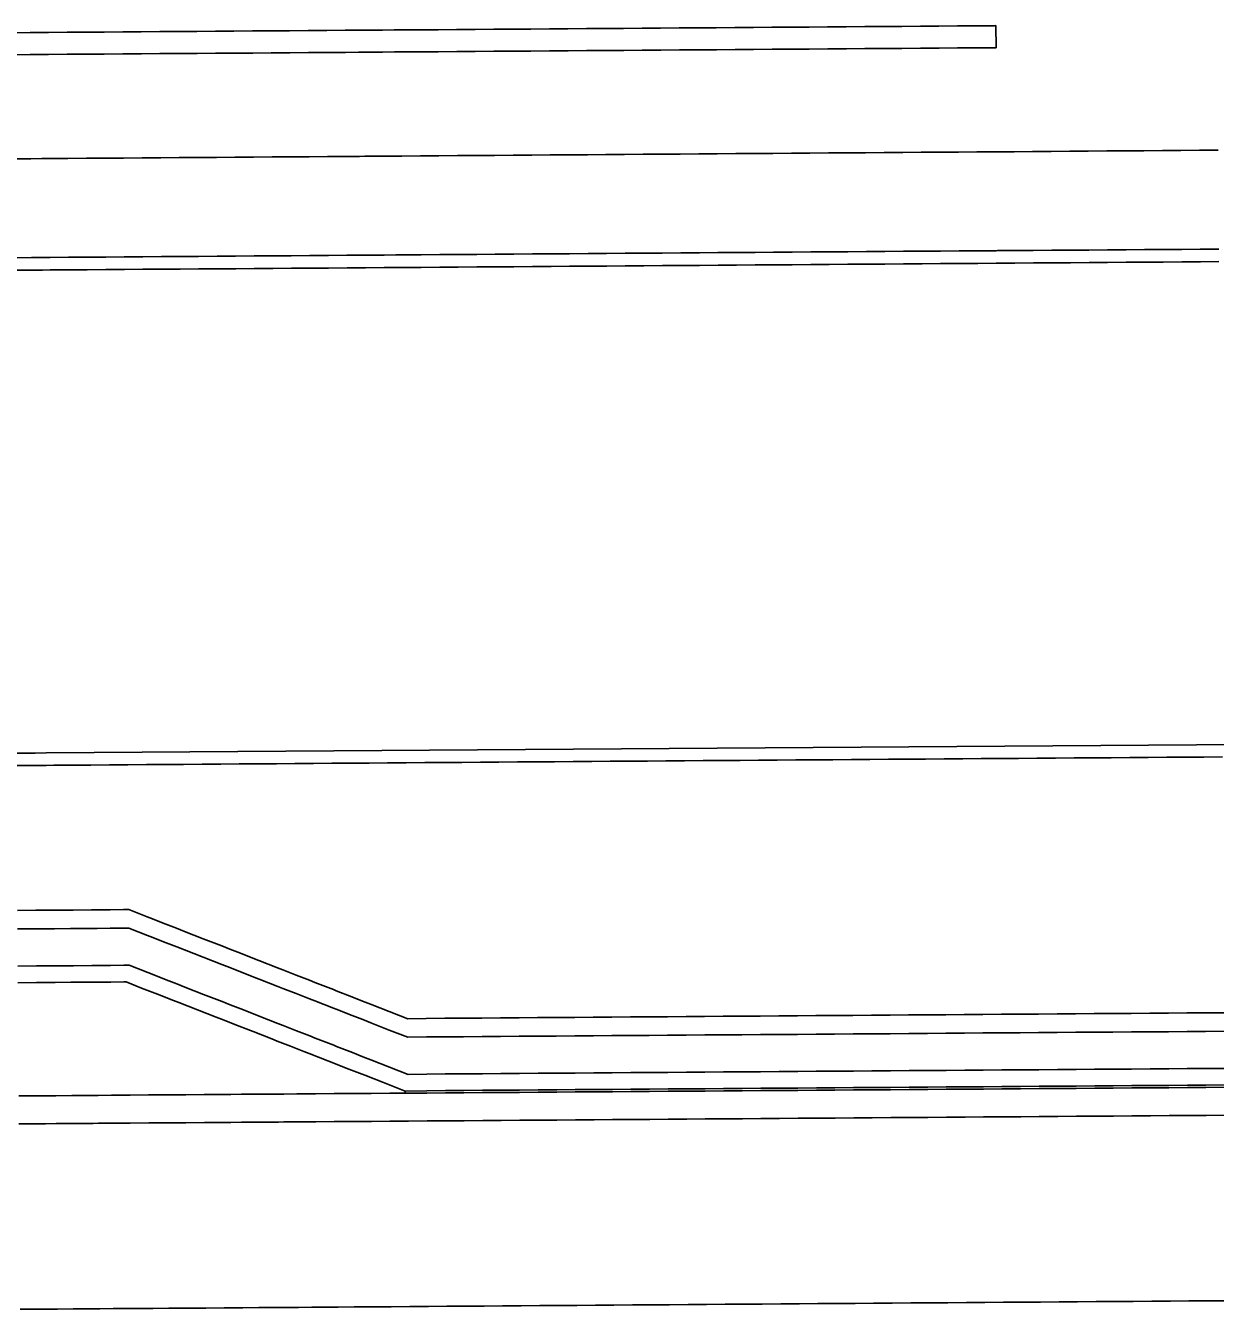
# Model space of a CAD drawing. Extents: x 2145147 to 2158018, y 137519 to 148068.
# Drawn here: x 2154093.7 to 2154157.9, y 142982 to 143051.2 of the extents above; entities that cross this region are included whole.
import ezdxf

# ---------------------------------------------------------------- set-up
doc = ezdxf.new("R2010")
doc.units = 0
doc.layers.add('PR_Phasing_Pavement_1', color=7, linetype='Continuous')

msp = doc.modelspace()

# ---------------------------------------------------------------- linework, layer by layer
at = {"layer": 'PR_Phasing_Pavement_1'}
for p, q in [((2154411.24, 143014.22), (2154094.838, 143011.957)), ((2154094.244, 143011.952), (2154093.237, 143011.946)), ((2154094.838, 143011.957), (2154094.244, 143011.952)), ((2154114.198, 142993.733), (2154114.198, 142993.619))]:
    msp.add_line(p, q, dxfattribs=at)
for points in [[(2154146.038, 143051.161), (2154145.969, 143051.16), (2154144.969, 143051.153), (2154143.969, 143051.146), (2154142.969, 143051.139), (2154141.969, 143051.131), (2154140.969, 143051.124), (2154139.969, 143051.117), (2154138.969, 143051.11), (2154137.969, 143051.103), (2154136.969, 143051.096), (2154135.969, 143051.089), (2154134.969, 143051.081), (2154133.969, 143051.074), (2154132.969, 143051.067), (2154131.969, 143051.06), (2154130.969, 143051.053), (2154129.969, 143051.046), (2154128.969, 143051.038), (2154127.969, 143051.031), (2154126.969, 143051.024), (2154125.969, 143051.017), (2154124.969, 143051.01), (2154123.969, 143051.003), (2154122.969, 143050.996), (2154121.97, 143050.988), (2154120.97, 143050.981), (2154119.97, 143050.974), (2154118.97, 143050.967), (2154117.97, 143050.96), (2154116.97, 143050.953), (2154115.97, 143050.945), (2154114.97, 143050.938), (2154113.97, 143050.931), (2154113.61, 143050.929), (2154112.97, 143050.924), (2154111.97, 143050.917), (2154111.68, 143050.915), (2154110.97, 143050.91), (2154109.97, 143050.903), (2154108.97, 143050.895), (2154107.97, 143050.888), (2154106.97, 143050.881), (2154105.97, 143050.874), (2154104.97, 143050.867), (2154103.97, 143050.86), (2154102.97, 143050.852), (2154101.97, 143050.845), (2154100.97, 143050.838), (2154099.97, 143050.831), (2154098.97, 143050.824), (2154097.97, 143050.817), (2154096.97, 143050.81), (2154095.97, 143050.802), (2154094.97, 143050.795), (2154094.563, 143050.792), (2154094.56, 143050.792), (2154093.978, 143050.788), (2154092.992, 143050.781)], [(2154146.038, 143051.161), (2154146.046, 143049.974), (2154145.977, 143049.973), (2154144.977, 143049.966), (2154143.977, 143049.959), (2154142.977, 143049.952), (2154141.977, 143049.945), (2154140.978, 143049.938), (2154139.978, 143049.93), (2154138.978, 143049.923), (2154137.978, 143049.916), (2154136.978, 143049.909), (2154135.978, 143049.902), (2154134.978, 143049.895), (2154133.978, 143049.888), (2154132.978, 143049.88), (2154131.978, 143049.873), (2154130.978, 143049.866), (2154129.978, 143049.859), (2154128.978, 143049.852), (2154127.978, 143049.845), (2154126.978, 143049.837), (2154125.978, 143049.83), (2154124.978, 143049.823), (2154123.978, 143049.816), (2154122.978, 143049.809), (2154121.978, 143049.802), (2154120.978, 143049.795), (2154119.978, 143049.787), (2154118.978, 143049.78), (2154117.978, 143049.773), (2154116.978, 143049.766), (2154115.978, 143049.759), (2154114.978, 143049.752), (2154113.978, 143049.744), (2154113.618, 143049.742), (2154112.978, 143049.737), (2154111.978, 143049.73), (2154111.688, 143049.728), (2154110.978, 143049.723), (2154109.978, 143049.716), (2154108.978, 143049.709), (2154107.978, 143049.702), (2154106.978, 143049.694), (2154105.978, 143049.687), (2154104.978, 143049.68), (2154103.978, 143049.673), (2154102.978, 143049.666), (2154101.979, 143049.659), (2154100.979, 143049.652), (2154099.979, 143049.644), (2154098.979, 143049.637), (2154097.979, 143049.63), (2154096.979, 143049.623), (2154095.979, 143049.616), (2154094.979, 143049.609), (2154094.572, 143049.606), (2154094.569, 143049.606), (2154093.986, 143049.601), (2154092.999, 143049.594)], [(2154158.017, 143044.448), (2154157.017, 143044.441), (2154156.017, 143044.434), (2154155.017, 143044.427), (2154154.018, 143044.419), (2154153.018, 143044.412), (2154152.018, 143044.405), (2154151.018, 143044.398), (2154150.018, 143044.391), (2154149.018, 143044.384), (2154148.018, 143044.377), (2154147.018, 143044.369), (2154146.086, 143044.363), (2154146.018, 143044.362), (2154145.018, 143044.355), (2154144.018, 143044.348), (2154143.018, 143044.341), (2154142.018, 143044.334), (2154141.018, 143044.326), (2154140.018, 143044.319), (2154139.018, 143044.312), (2154138.018, 143044.305), (2154137.018, 143044.298), (2154136.018, 143044.291), (2154135.018, 143044.284), (2154134.018, 143044.276), (2154133.018, 143044.269), (2154132.018, 143044.262), (2154131.018, 143044.255), (2154130.018, 143044.248), (2154129.018, 143044.241), (2154128.018, 143044.233), (2154127.018, 143044.226), (2154126.018, 143044.219), (2154125.018, 143044.212), (2154124.018, 143044.205), (2154123.018, 143044.198), (2154122.018, 143044.191), (2154121.018, 143044.183), (2154120.018, 143044.176), (2154119.018, 143044.169), (2154118.018, 143044.162), (2154117.018, 143044.155), (2154116.018, 143044.148), (2154115.019, 143044.14), (2154114.019, 143044.133), (2154113.659, 143044.131), (2154113.019, 143044.126), (2154112.019, 143044.119), (2154111.729, 143044.117), (2154111.019, 143044.112), (2154110.019, 143044.105), (2154109.019, 143044.098), (2154108.019, 143044.09), (2154107.019, 143044.083), (2154106.019, 143044.076), (2154105.019, 143044.069), (2154104.019, 143044.062), (2154103.019, 143044.055), (2154102.019, 143044.047), (2154101.019, 143044.04), (2154100.019, 143044.033), (2154099.019, 143044.026), (2154098.019, 143044.019), (2154097.019, 143044.012), (2154096.019, 143044.005), (2154095.019, 143043.997), (2154094.612, 143043.995), (2154094.609, 143043.994), (2154094.025, 143043.99), (2154093.035, 143043.984)], [(2154158.056, 143039.118), (2154157.056, 143039.111), (2154156.056, 143039.104), (2154155.056, 143039.097), (2154154.056, 143039.09), (2154153.056, 143039.082), (2154152.056, 143039.075), (2154151.056, 143039.068), (2154150.056, 143039.061), (2154149.056, 143039.054), (2154148.056, 143039.047), (2154147.056, 143039.04), (2154146.125, 143039.033), (2154146.056, 143039.032), (2154145.056, 143039.025), (2154144.056, 143039.018), (2154143.056, 143039.011), (2154142.056, 143039.004), (2154141.056, 143038.997), (2154140.056, 143038.989), (2154139.056, 143038.982), (2154138.056, 143038.975), (2154137.056, 143038.968), (2154136.056, 143038.961), (2154135.056, 143038.954), (2154134.056, 143038.947), (2154133.056, 143038.939), (2154132.056, 143038.932), (2154131.056, 143038.925), (2154130.056, 143038.918), (2154129.056, 143038.911), (2154128.056, 143038.904), (2154127.056, 143038.896), (2154126.056, 143038.889), (2154125.056, 143038.882), (2154124.056, 143038.875), (2154123.056, 143038.868), (2154122.056, 143038.861), (2154121.056, 143038.854), (2154120.057, 143038.846), (2154119.057, 143038.839), (2154118.057, 143038.832), (2154117.057, 143038.825), (2154116.057, 143038.818), (2154115.057, 143038.811), (2154114.057, 143038.803), (2154113.697, 143038.801), (2154113.057, 143038.796), (2154112.057, 143038.789), (2154111.767, 143038.787), (2154111.057, 143038.782), (2154110.057, 143038.775), (2154109.057, 143038.768), (2154108.057, 143038.761), (2154107.057, 143038.753), (2154106.057, 143038.746), (2154105.057, 143038.739), (2154104.057, 143038.732), (2154103.057, 143038.725), (2154102.057, 143038.718), (2154101.057, 143038.71), (2154100.057, 143038.703), (2154099.057, 143038.696), (2154098.057, 143038.689), (2154097.057, 143038.682), (2154096.057, 143038.675), (2154095.057, 143038.668), (2154094.65, 143038.665), (2154094.647, 143038.665), (2154094.061, 143038.661), (2154093.069, 143038.654)], [(2154158.06, 143038.442), (2154157.06, 143038.434), (2154156.06, 143038.427), (2154155.06, 143038.42), (2154154.06, 143038.413), (2154153.061, 143038.406), (2154152.061, 143038.399), (2154151.061, 143038.391), (2154150.061, 143038.384), (2154149.061, 143038.377), (2154148.061, 143038.37), (2154147.061, 143038.363), (2154146.129, 143038.356), (2154146.061, 143038.356), (2154145.061, 143038.349), (2154144.061, 143038.341), (2154143.061, 143038.334), (2154142.061, 143038.327), (2154141.061, 143038.32), (2154140.061, 143038.313), (2154139.061, 143038.306), (2154138.061, 143038.298), (2154137.061, 143038.291), (2154136.061, 143038.284), (2154135.061, 143038.277), (2154134.061, 143038.27), (2154133.061, 143038.263), (2154132.061, 143038.256), (2154131.061, 143038.248), (2154130.061, 143038.241), (2154129.061, 143038.234), (2154128.061, 143038.227), (2154127.061, 143038.22), (2154126.061, 143038.213), (2154125.061, 143038.206), (2154124.061, 143038.198), (2154123.061, 143038.191), (2154122.061, 143038.184), (2154121.061, 143038.177), (2154120.061, 143038.17), (2154119.061, 143038.163), (2154118.061, 143038.155), (2154117.061, 143038.148), (2154116.061, 143038.141), (2154115.061, 143038.134), (2154114.062, 143038.127), (2154113.702, 143038.124), (2154113.062, 143038.12), (2154112.062, 143038.113), (2154111.772, 143038.11), (2154111.062, 143038.105), (2154110.062, 143038.098), (2154109.062, 143038.091), (2154108.062, 143038.084), (2154107.062, 143038.077), (2154106.062, 143038.07), (2154105.062, 143038.062), (2154104.062, 143038.055), (2154103.062, 143038.048), (2154102.062, 143038.041), (2154101.062, 143038.034), (2154100.062, 143038.027), (2154099.062, 143038.02), (2154098.062, 143038.012), (2154097.062, 143038.005), (2154096.062, 143037.998), (2154095.062, 143037.991), (2154094.655, 143037.988), (2154094.652, 143037.988), (2154094.066, 143037.984), (2154093.073, 143037.977)], [(2154158.251, 143011.744), (2154157.251, 143011.736), (2154156.251, 143011.729), (2154155.251, 143011.722), (2154154.251, 143011.715), (2154153.251, 143011.708), (2154152.251, 143011.701), (2154151.252, 143011.693), (2154150.252, 143011.686), (2154149.252, 143011.679), (2154148.252, 143011.672), (2154147.252, 143011.665), (2154146.32, 143011.658), (2154146.252, 143011.658), (2154145.252, 143011.651), (2154144.252, 143011.643), (2154143.252, 143011.636), (2154142.252, 143011.629), (2154141.252, 143011.622), (2154140.252, 143011.615), (2154139.252, 143011.608), (2154138.252, 143011.601), (2154137.252, 143011.593), (2154136.252, 143011.586), (2154135.252, 143011.579), (2154134.252, 143011.572), (2154133.252, 143011.565), (2154132.252, 143011.558), (2154131.252, 143011.55), (2154130.252, 143011.543), (2154129.252, 143011.536), (2154128.252, 143011.529), (2154127.252, 143011.522), (2154126.252, 143011.515), (2154125.252, 143011.508), (2154124.252, 143011.5), (2154123.252, 143011.493), (2154122.252, 143011.486), (2154121.252, 143011.479), (2154120.252, 143011.472), (2154119.252, 143011.465), (2154118.252, 143011.457), (2154117.252, 143011.45), (2154116.252, 143011.443), (2154115.252, 143011.436), (2154114.252, 143011.429), (2154113.892, 143011.426), (2154113.252, 143011.422), (2154112.253, 143011.415), (2154111.963, 143011.412), (2154111.253, 143011.407), (2154110.253, 143011.4), (2154109.253, 143011.393), (2154108.253, 143011.386), (2154107.253, 143011.379), (2154106.253, 143011.372), (2154105.253, 143011.364), (2154104.253, 143011.357), (2154103.253, 143011.35), (2154102.253, 143011.343), (2154101.253, 143011.336), (2154100.253, 143011.329), (2154099.253, 143011.322), (2154098.253, 143011.314), (2154097.253, 143011.307), (2154096.253, 143011.3), (2154095.253, 143011.293), (2154094.846, 143011.29), (2154094.843, 143011.29), (2154094.249, 143011.286), (2154093.242, 143011.279)], [(2154093.295, 143003.47), (2154094.295, 143003.477), (2154094.724, 143003.48), (2154095.295, 143003.484), (2154096.152, 143003.49), (2154096.295, 143003.491), (2154097.295, 143003.498), (2154097.581, 143003.5), (2154098.295, 143003.505), (2154099.009, 143003.511), (2154099.295, 143003.513), (2154100.298, 143003.12), (2154100.441, 143003.064), (2154101.301, 143002.728), (2154101.874, 143002.504), (2154102.303, 143002.336), (2154103.306, 143001.944), (2154104.309, 143001.552), (2154104.739, 143001.384), (2154105.312, 143001.16), (2154106.171, 143000.823), (2154106.315, 143000.767), (2154107.318, 143000.375), (2154107.604, 143000.263), (2154108.32, 142999.983), (2154109.037, 142999.703), (2154109.323, 142999.591), (2154110.326, 142999.199), (2154110.469, 142999.143), (2154111.329, 142998.807), (2154111.902, 142998.583), (2154112.332, 142998.414), (2154113.335, 142998.022), (2154114.337, 142997.63), (2154115.337, 142997.647), (2154116.337, 142997.654), (2154117.337, 142997.662), (2154118.337, 142997.669), (2154119.337, 142997.676), (2154120.337, 142997.683), (2154121.337, 142997.69), (2154122.337, 142997.697), (2154123.337, 142997.704), (2154124.337, 142997.712), (2154125.337, 142997.719), (2154126.337, 142997.726), (2154127.337, 142997.733), (2154128.337, 142997.74), (2154129.337, 142997.747), (2154130.337, 142997.755), (2154131.337, 142997.762), (2154132.337, 142997.769), (2154133.337, 142997.776), (2154134.337, 142997.783), (2154135.337, 142997.79), (2154136.337, 142997.797), (2154137.337, 142997.805), (2154138.337, 142997.812), (2154139.337, 142997.819), (2154140.337, 142997.826), (2154141.337, 142997.833), (2154142.337, 142997.84), (2154143.337, 142997.848), (2154144.337, 142997.855), (2154145.337, 142997.862), (2154146.337, 142997.869), (2154147.336, 142997.876), (2154148.336, 142997.883), (2154149.336, 142997.89), (2154150.336, 142997.898), (2154151.336, 142997.905), (2154152.336, 142997.912), (2154153.336, 142997.919), (2154154.336, 142997.926), (2154155.336, 142997.933), (2154156.336, 142997.941), (2154157.336, 142997.948), (2154158.336, 142997.955)], [(2154093.302, 143002.47), (2154094.302, 143002.477), (2154094.731, 143002.48), (2154095.302, 143002.484), (2154096.159, 143002.49), (2154096.302, 143002.491), (2154097.302, 143002.498), (2154097.588, 143002.5), (2154098.302, 143002.506), (2154099.016, 143002.511), (2154099.302, 143002.513), (2154100.305, 143002.121), (2154100.448, 143002.064), (2154101.308, 143001.728), (2154101.881, 143001.504), (2154102.311, 143001.336), (2154103.313, 143000.944), (2154104.316, 143000.552), (2154104.746, 143000.384), (2154105.319, 143000.16), (2154106.179, 142999.824), (2154106.322, 142999.767), (2154107.325, 142999.375), (2154107.611, 142999.263), (2154108.328, 142998.983), (2154109.044, 142998.703), (2154109.33, 142998.591), (2154110.333, 142998.199), (2154110.476, 142998.143), (2154111.336, 142997.807), (2154111.909, 142997.583), (2154112.339, 142997.414), (2154113.342, 142997.022), (2154114.345, 142996.63), (2154115.344, 142996.647), (2154116.344, 142996.654), (2154117.344, 142996.662), (2154118.344, 142996.669), (2154119.344, 142996.676), (2154120.344, 142996.683), (2154121.344, 142996.69), (2154122.344, 142996.697), (2154123.344, 142996.704), (2154124.344, 142996.712), (2154125.344, 142996.719), (2154126.344, 142996.726), (2154127.344, 142996.733), (2154128.344, 142996.74), (2154129.344, 142996.747), (2154130.344, 142996.755), (2154131.344, 142996.762), (2154132.344, 142996.769), (2154133.344, 142996.776), (2154134.344, 142996.783), (2154135.344, 142996.79), (2154136.344, 142996.797), (2154137.344, 142996.805), (2154138.344, 142996.812), (2154139.344, 142996.819), (2154140.344, 142996.826), (2154141.344, 142996.833), (2154142.344, 142996.84), (2154143.344, 142996.848), (2154144.344, 142996.855), (2154145.344, 142996.862), (2154146.344, 142996.869), (2154147.344, 142996.876), (2154148.344, 142996.883), (2154149.344, 142996.89), (2154150.344, 142996.898), (2154151.344, 142996.905), (2154152.344, 142996.912), (2154153.343, 142996.919), (2154154.343, 142996.926), (2154155.343, 142996.933), (2154156.343, 142996.941), (2154157.343, 142996.948), (2154158.343, 142996.955)], [(2154093.317, 143000.47), (2154094.317, 143000.477), (2154094.745, 143000.48), (2154095.316, 143000.484), (2154096.174, 143000.49), (2154096.316, 143000.491), (2154097.316, 143000.498), (2154097.602, 143000.5), (2154098.316, 143000.506), (2154099.031, 143000.511), (2154099.316, 143000.513), (2154100.319, 143000.121), (2154100.462, 143000.065), (2154101.322, 142999.728), (2154101.895, 142999.504), (2154102.325, 142999.336), (2154103.328, 142998.944), (2154104.331, 142998.552), (2154104.76, 142998.384), (2154105.333, 142998.16), (2154106.193, 142997.824), (2154106.336, 142997.768), (2154107.339, 142997.375), (2154107.626, 142997.263), (2154108.342, 142996.983), (2154109.058, 142996.703), (2154109.345, 142996.591), (2154110.348, 142996.199), (2154110.491, 142996.143), (2154111.35, 142995.807), (2154111.923, 142995.583), (2154112.353, 142995.415), (2154113.356, 142995.022), (2154114.359, 142994.63), (2154115.359, 142994.647), (2154116.359, 142994.654), (2154117.359, 142994.662), (2154118.359, 142994.669), (2154119.359, 142994.676), (2154120.359, 142994.683), (2154121.359, 142994.69), (2154122.359, 142994.697), (2154123.359, 142994.705), (2154124.359, 142994.712), (2154125.359, 142994.719), (2154126.358, 142994.726), (2154127.358, 142994.733), (2154128.358, 142994.74), (2154129.358, 142994.747), (2154130.358, 142994.755), (2154131.358, 142994.762), (2154132.358, 142994.769), (2154133.358, 142994.776), (2154134.358, 142994.783), (2154135.358, 142994.79), (2154136.358, 142994.798), (2154137.358, 142994.805), (2154138.358, 142994.812), (2154139.358, 142994.819), (2154140.358, 142994.826), (2154141.358, 142994.833), (2154142.358, 142994.84), (2154143.358, 142994.848), (2154144.358, 142994.855), (2154145.358, 142994.862), (2154146.358, 142994.869), (2154147.358, 142994.876), (2154148.358, 142994.883), (2154149.358, 142994.891), (2154150.358, 142994.898), (2154151.358, 142994.905), (2154152.358, 142994.912), (2154153.358, 142994.919), (2154154.358, 142994.926), (2154155.358, 142994.933), (2154156.358, 142994.941), (2154157.358, 142994.948), (2154158.358, 142994.955)], [(2154093.323, 142999.575), (2154094.323, 142999.582), (2154094.751, 142999.585), (2154095.323, 142999.589), (2154096.18, 142999.596), (2154096.323, 142999.597), (2154097.323, 142999.604), (2154097.609, 142999.606), (2154098.323, 142999.611), (2154099.037, 142999.616), (2154099.151, 142999.617), (2154099.993, 142999.287), (2154100.137, 142999.231), (2154100.996, 142998.895), (2154101.569, 142998.671), (2154101.999, 142998.503), (2154103.002, 142998.111), (2154104.005, 142997.719), (2154104.434, 142997.551), (2154105.008, 142997.326), (2154105.867, 142996.99), (2154106.01, 142996.934), (2154107.013, 142996.542), (2154107.3, 142996.43), (2154108.016, 142996.15), (2154108.732, 142995.87), (2154109.019, 142995.758), (2154110.022, 142995.366), (2154110.165, 142995.31), (2154111.025, 142994.973), (2154111.598, 142994.749), (2154112.027, 142994.581), (2154113.03, 142994.189), (2154114.198, 142993.733), (2154115.37, 142993.753), (2154116.365, 142993.76), (2154117.365, 142993.767), (2154118.365, 142993.774), (2154119.365, 142993.781), (2154120.365, 142993.788), (2154121.365, 142993.796), (2154122.365, 142993.803), (2154123.365, 142993.81), (2154124.365, 142993.817), (2154125.365, 142993.824), (2154126.365, 142993.831), (2154127.365, 142993.839), (2154128.365, 142993.846), (2154129.365, 142993.853), (2154130.365, 142993.86), (2154131.365, 142993.867), (2154132.365, 142993.874), (2154133.365, 142993.881), (2154134.365, 142993.889), (2154135.365, 142993.896), (2154136.365, 142993.903), (2154137.365, 142993.91), (2154138.365, 142993.917), (2154139.365, 142993.924), (2154140.365, 142993.932), (2154141.364, 142993.939), (2154142.364, 142993.946), (2154143.364, 142993.953), (2154144.364, 142993.96), (2154145.364, 142993.967), (2154146.364, 142993.974), (2154147.364, 142993.982), (2154148.364, 142993.989), (2154149.364, 142993.996), (2154150.364, 142994.003), (2154151.364, 142994.01), (2154152.364, 142994.017), (2154153.364, 142994.024), (2154154.364, 142994.032), (2154155.364, 142994.039), (2154156.364, 142994.046), (2154157.364, 142994.053), (2154158.364, 142994.06)], [(2154093.367, 142993.47), (2154094.367, 142993.477), (2154094.795, 142993.48), (2154095.367, 142993.484), (2154096.224, 142993.49), (2154096.367, 142993.491), (2154097.367, 142993.499), (2154097.652, 142993.501), (2154098.366, 142993.506), (2154099.081, 142993.511), (2154099.366, 142993.513), (2154100.366, 142993.52), (2154100.509, 142993.521), (2154101.366, 142993.527), (2154101.938, 142993.531), (2154102.366, 142993.534), (2154103.366, 142993.542), (2154104.366, 142993.549), (2154104.795, 142993.552), (2154105.366, 142993.556), (2154106.223, 142993.562), (2154106.366, 142993.563), (2154107.366, 142993.57), (2154107.652, 142993.572), (2154108.366, 142993.577), (2154109.08, 142993.582), (2154109.366, 142993.584), (2154110.366, 142993.592), (2154110.509, 142993.593), (2154111.366, 142993.599), (2154111.938, 142993.603), (2154112.366, 142993.606), (2154113.366, 142993.613), (2154114.366, 142993.62), (2154115.366, 142993.627), (2154116.366, 142993.635), (2154117.366, 142993.642), (2154118.366, 142993.649), (2154119.366, 142993.656), (2154120.366, 142993.663), (2154121.366, 142993.67), (2154122.366, 142993.677), (2154123.366, 142993.685), (2154124.366, 142993.692), (2154125.366, 142993.699), (2154126.366, 142993.706), (2154127.366, 142993.713), (2154128.366, 142993.72), (2154129.366, 142993.727), (2154130.366, 142993.735), (2154131.366, 142993.742), (2154132.366, 142993.749), (2154133.366, 142993.756), (2154134.366, 142993.763), (2154135.366, 142993.77), (2154136.366, 142993.778), (2154137.365, 142993.785), (2154138.365, 142993.792), (2154139.365, 142993.799), (2154140.365, 142993.806), (2154141.365, 142993.813), (2154142.365, 142993.82), (2154143.365, 142993.828), (2154144.365, 142993.835), (2154145.365, 142993.842), (2154146.365, 142993.849), (2154147.365, 142993.856), (2154148.365, 142993.863), (2154149.365, 142993.871), (2154150.365, 142993.878), (2154151.365, 142993.885), (2154152.365, 142993.892), (2154153.365, 142993.899), (2154154.365, 142993.906), (2154155.365, 142993.913), (2154156.365, 142993.921), (2154157.365, 142993.928), (2154158.365, 142993.935)], [(2154093.377, 142991.963), (2154094.377, 142991.971), (2154094.806, 142991.974), (2154095.377, 142991.978), (2154096.234, 142991.984), (2154096.377, 142991.985), (2154097.377, 142991.992), (2154097.663, 142991.994), (2154098.377, 142991.999), (2154099.092, 142992.004), (2154099.377, 142992.006), (2154100.377, 142992.013), (2154100.52, 142992.014), (2154101.377, 142992.021), (2154101.949, 142992.025), (2154102.377, 142992.028), (2154103.377, 142992.035), (2154104.377, 142992.042), (2154104.806, 142992.045), (2154105.377, 142992.049), (2154106.234, 142992.055), (2154106.377, 142992.056), (2154107.377, 142992.063), (2154107.663, 142992.066), (2154108.377, 142992.071), (2154109.091, 142992.076), (2154109.377, 142992.078), (2154110.377, 142992.085), (2154110.52, 142992.086), (2154111.377, 142992.092), (2154111.948, 142992.096), (2154112.377, 142992.099), (2154113.377, 142992.106), (2154114.377, 142992.114), (2154115.377, 142992.121), (2154116.377, 142992.128), (2154117.377, 142992.135), (2154118.377, 142992.142), (2154119.377, 142992.149), (2154120.377, 142992.156), (2154121.377, 142992.164), (2154122.377, 142992.171), (2154123.377, 142992.178), (2154124.377, 142992.185), (2154125.377, 142992.192), (2154126.377, 142992.199), (2154127.377, 142992.207), (2154128.376, 142992.214), (2154129.376, 142992.221), (2154130.376, 142992.228), (2154131.376, 142992.235), (2154132.376, 142992.242), (2154133.376, 142992.249), (2154134.376, 142992.257), (2154135.376, 142992.264), (2154136.376, 142992.271), (2154137.376, 142992.278), (2154138.376, 142992.285), (2154139.376, 142992.292), (2154140.376, 142992.3), (2154141.376, 142992.307), (2154142.376, 142992.314), (2154143.376, 142992.321), (2154144.376, 142992.328), (2154145.376, 142992.335), (2154146.376, 142992.342), (2154147.376, 142992.35), (2154148.376, 142992.357), (2154149.376, 142992.364), (2154150.376, 142992.371), (2154151.376, 142992.378), (2154152.376, 142992.385), (2154153.376, 142992.393), (2154154.376, 142992.4), (2154155.376, 142992.407), (2154156.376, 142992.414), (2154157.376, 142992.421), (2154158.376, 142992.428)], [(2154093.449, 142981.967), (2154094.449, 142981.974), (2154094.877, 142981.977), (2154095.449, 142981.981), (2154096.306, 142981.987), (2154096.449, 142981.988), (2154097.449, 142981.996), (2154097.735, 142981.998), (2154098.449, 142982.003), (2154099.163, 142982.008), (2154099.449, 142982.01), (2154100.449, 142982.017), (2154100.592, 142982.018), (2154101.449, 142982.024), (2154102.02, 142982.028), (2154102.449, 142982.031), (2154103.449, 142982.038), (2154104.449, 142982.046), (2154104.877, 142982.049), (2154105.449, 142982.053), (2154106.306, 142982.059), (2154106.449, 142982.06), (2154107.449, 142982.067), (2154107.734, 142982.069), (2154108.449, 142982.074), (2154109.163, 142982.079), (2154109.448, 142982.081), (2154110.448, 142982.089), (2154110.591, 142982.09), (2154111.448, 142982.096), (2154112.02, 142982.1), (2154112.448, 142982.103), (2154113.448, 142982.11), (2154114.448, 142982.117), (2154115.448, 142982.124), (2154116.448, 142982.131), (2154117.448, 142982.139), (2154118.448, 142982.146), (2154119.448, 142982.153), (2154120.448, 142982.16), (2154121.448, 142982.167), (2154122.448, 142982.174), (2154123.448, 142982.182), (2154124.448, 142982.189), (2154125.448, 142982.196), (2154126.448, 142982.203), (2154127.448, 142982.21), (2154128.448, 142982.217), (2154129.448, 142982.224), (2154130.448, 142982.232), (2154131.448, 142982.239), (2154132.448, 142982.246), (2154133.448, 142982.253), (2154134.448, 142982.26), (2154135.448, 142982.267), (2154136.448, 142982.275), (2154137.448, 142982.282), (2154138.448, 142982.289), (2154139.448, 142982.296), (2154140.448, 142982.303), (2154141.448, 142982.31), (2154142.448, 142982.317), (2154143.448, 142982.325), (2154144.448, 142982.332), (2154145.448, 142982.339), (2154146.448, 142982.346), (2154147.448, 142982.353), (2154148.447, 142982.36), (2154149.447, 142982.368), (2154150.447, 142982.375), (2154151.447, 142982.382), (2154152.447, 142982.389), (2154153.447, 142982.396), (2154154.447, 142982.403), (2154155.447, 142982.41), (2154156.447, 142982.418), (2154157.447, 142982.425), (2154158.447, 142982.432)]]:
    msp.add_lwpolyline(points, dxfattribs=at)

doc.saveas('drawing.dxf')
